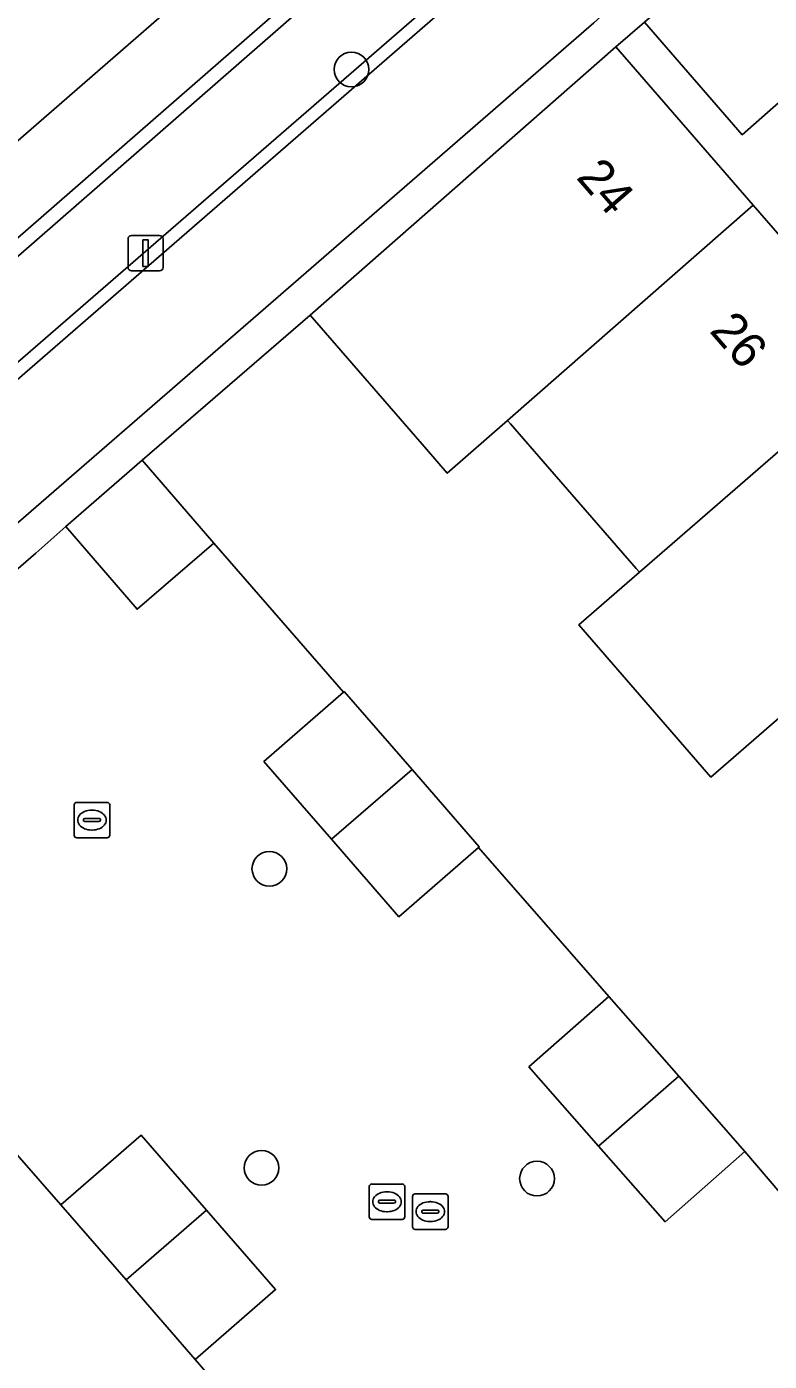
# Model space of a CAD drawing. Extents: x 155887 to 156869, y 383880 to 384678.
# Drawn here: x 156631.48 to 156652.41, y 384373.73 to 384411.31 of the extents above; entities that cross this region are included whole.
import ezdxf

# ---------------------------------------------------------------- set-up
doc = ezdxf.new("R2010")
doc.units = 0
for name, color, linetype in [('IMGEO_Boom', 7, 'Continuous'), ('IMGEO_Erf', 7, 'Continuous'), ('IMGEO_Fietspad_gesloten', 7, 'Continuous'), ('IMGEO_Greppel_droge_sloot', 7, 'Continuous'), ('IMGEO_Groenvoorziening', 7, 'Continuous'), ('IMGEO_Haag', 7, 'Continuous'), ('IMGEO_Kolk', 7, 'Continuous'), ('IMGEO_Lichtmast', 7, 'Continuous'), ('IMGEO_Muur', 7, 'Continuous'), ('IMGEO_Pand', 7, 'Continuous'), ('IMGEO_Pand_nummerreeks', 7, 'Continuous'), ('IMGEO_Rijbaan_lokaal_open', 7, 'Continuous'), ('IMGEO_Rioolput', 7, 'Continuous'), ('IMGEO_Voetpad_gesloten', 7, 'Continuous'), ('IMGEO_Voetpad_open', 7, 'Continuous')]:
    doc.layers.add(name, color=color, linetype=linetype)

msp = doc.modelspace()

# ---------------------------------------------------------------- linework, layer by layer
at = {"layer": 'IMGEO_Boom'}
for centre in [(156640.631, 384410.103), (156638.319, 384387.596), (156638.1, 384379.175), (156645.861, 384378.872)]:
    msp.add_circle(centre, 0.489, dxfattribs=at)
at = {"layer": 'IMGEO_Erf'}
for points in [[(156652.468, 384391.658), (156650.76, 384390.18), (156647.038, 384394.464), (156648.747, 384395.945), (156648.656, 384396.049), (156646.157, 384398.928), (156645.116, 384400.127), (156645.033, 384400.223), (156643.333, 384398.733), (156642.747, 384399.408), (156639.468, 384403.182), (156634.739, 384399.099), (156636.752, 384396.769), (156640.407, 384392.57), (156640.427, 384392.587), (156642.339, 384390.391), (156644.233, 384388.215), (156644.213, 384388.198), (156647.887, 384383.998), (156649.859, 384381.755), (156651.721, 384379.637), (156655.33, 384375.399)], [(156639.775, 384369.677), (156636.232, 384373.777), (156634.282, 384376.018), (156632.444, 384378.131), (156628.745, 384382.356), (156626.717, 384384.687), (156624.927, 384386.746), (156624.934, 384386.752), (156623.034, 384388.948), (156623.028, 384388.943), (156617.13, 384383.84), (156620.408, 384380.065), (156620.894, 384379.505), (156624.635, 384375.195), (156628.376, 384370.886)]]:
    msp.add_lwpolyline(points, dxfattribs=at)
at = {"layer": 'IMGEO_Fietspad_gesloten'}
for points in [[(156648.55, 384416.417), (156603.807, 384377.588), (156601.828, 384375.893), (156557.079, 384337.043), (156554.933, 384335.268), (156551.774, 384332.513), (156513.461, 384299.101), (156507.808, 384294.187), (156504.978, 384291.727), (156500, 384287.4), (156473.684, 384264.525)], [(156558.966, 384334.66), (156561.392, 384336.777), (156562.189, 384337.469), (156600.633, 384370.82), (156601.427, 384371.495), (156603.862, 384373.612), (156605.833, 384375.304), (156608.293, 384377.417), (156609.06, 384378.112), (156647.459, 384411.414)]]:
    msp.add_lwpolyline(points, dxfattribs=at)
at = {"layer": 'IMGEO_Greppel_droge_sloot'}
msp.add_lwpolyline([(156606.571, 384380.499), (156645.156, 384413.932), (156643.668, 384415.697), (156605.228, 384382.164)], close=True, dxfattribs=at)
at = {"layer": 'IMGEO_Groenvoorziening'}
for points in [[(156626.631, 384404.101), (156645.359, 384420.378), (156641.983, 384424.198), (156623.254, 384407.928)], [(156645.156, 384413.932), (156606.571, 384380.499), (156605.228, 384382.164), (156643.668, 384415.697)], [(156631.737, 384396.479), (156632.581, 384397.235), (156634.739, 384399.099), (156639.468, 384403.182), (156648.082, 384410.742), (156648.886, 384411.439), (156651.258, 384413.495), (156650.627, 384414.2), (156648.273, 384412.157), (156647.459, 384411.414), (156609.06, 384378.112), (156608.293, 384377.417), (156605.833, 384375.304), (156606.461, 384374.583), (156608.916, 384376.712), (156609.692, 384377.385), (156617.13, 384383.84), (156623.028, 384388.943), (156623.034, 384388.948)], [(156651.258, 384413.495), (156648.886, 384411.439), (156651.646, 384408.264), (156654.015, 384410.359)]]:
    msp.add_lwpolyline(points, close=True, dxfattribs=at)
for points in [[(156646.409, 384418.594), (156602.253, 384380.125)], [(156602.136, 384379.64), (156603.807, 384377.588), (156648.55, 384416.417)]]:
    msp.add_lwpolyline(points, dxfattribs=at)
at = {"layer": 'IMGEO_Haag'}
msp.add_lwpolyline([(156631.737, 384396.479), (156632.581, 384397.235), (156634.739, 384399.099), (156639.468, 384403.182), (156648.082, 384410.742), (156648.886, 384411.439), (156651.258, 384413.495), (156650.627, 384414.2), (156648.273, 384412.157), (156647.459, 384411.414), (156609.06, 384378.112), (156608.293, 384377.417), (156605.833, 384375.304), (156606.461, 384374.583), (156608.916, 384376.712), (156609.692, 384377.385), (156617.13, 384383.84), (156623.028, 384388.943), (156623.034, 384388.948)], close=True, dxfattribs=at)
at = {"layer": 'IMGEO_Kolk'}
for p, q in [((156632.819, 384388.541), (156632.819, 384389.393)), ((156632.894, 384389.467), (156633.746, 384389.467)), ((156633.307, 384389.247), (156633.332, 384389.247)), ((156633.82, 384389.393), (156633.82, 384388.541)), ((156633.078, 384388.961), (156633.078, 384388.973)), ((156633.516, 384388.924), (156633.118, 384388.924)), ((156633.121, 384389.01), (156633.519, 384389.01)), ((156633.562, 384388.973), (156633.562, 384388.961)), ((156633.746, 384388.467), (156632.894, 384388.467)), ((156633.33, 384388.687), (156633.305, 384388.687)), ((156642.353, 384377.517), (156642.353, 384378.369)), ((156642.428, 384378.443), (156643.28, 384378.443)), ((156643.354, 384378.369), (156643.354, 384377.517)), ((156642.612, 384377.937), (156642.612, 384377.949)), ((156642.655, 384377.986), (156643.053, 384377.986)), ((156642.841, 384378.223), (156642.866, 384378.223)), ((156643.096, 384377.949), (156643.096, 384377.937)), ((156643.05, 384377.9), (156642.652, 384377.9)), ((156642.864, 384377.663), (156642.839, 384377.663)), ((156643.28, 384377.443), (156642.428, 384377.443))]:
    msp.add_line(p, q, dxfattribs=at)
for points in [[(156632.819, 384388.541), (156632.819, 384389.393)], [(156632.894, 384389.467), (156633.746, 384389.467)], [(156633.82, 384389.393), (156633.82, 384388.541)], [(156633.746, 384388.467), (156632.894, 384388.467)], [(156642.353, 384377.517), (156642.353, 384378.369)], [(156642.428, 384378.443), (156643.28, 384378.443)], [(156643.354, 384378.369), (156643.354, 384377.517)], [(156643.28, 384377.443), (156642.428, 384377.443)]]:
    msp.add_lwpolyline(points, dxfattribs=at)
for centre, radius, start, end in [((156632.896, 384389.391), 0.0765, 91.552, 178.448), ((156632.896, 384389.391), 0.0765, 91.552, 178.448), ((156633.744, 384389.391), 0.0765, 1.552, 88.448), ((156633.744, 384389.391), 0.0765, 1.552, 88.448), ((156633.118, 384388.97), 0.0403, 85.8775, 175.7526), ((156633.115, 384388.96), 0.0366, 178.938, 274.7102), ((156633.519, 384388.967), 0.043, 264.8664, 352.4533), ((156633.523, 384388.972), 0.0386, 1.7309, 96.639), ((156632.896, 384388.543), 0.0765, 181.552, 268.448), ((156632.896, 384388.543), 0.0765, 181.552, 268.448), ((156633.744, 384388.543), 0.0765, 271.552, 358.448), ((156633.744, 384388.543), 0.0765, 271.552, 358.448), ((156642.43, 384378.367), 0.0765, 91.552, 178.448), ((156642.43, 384378.367), 0.0765, 91.552, 178.448), ((156643.278, 384378.367), 0.0765, 1.552, 88.448), ((156643.278, 384378.367), 0.0765, 1.552, 88.448), ((156642.652, 384377.946), 0.0403, 85.8775, 175.7526), ((156642.649, 384377.936), 0.0366, 178.938, 274.7102), ((156643.053, 384377.943), 0.043, 264.8664, 352.4533), ((156643.057, 384377.948), 0.0386, 1.7309, 96.639), ((156642.43, 384377.519), 0.0765, 181.552, 268.448), ((156642.43, 384377.519), 0.0765, 181.552, 268.448), ((156643.278, 384377.519), 0.0765, 271.552, 358.448), ((156643.278, 384377.519), 0.0765, 271.552, 358.448)]:
    msp.add_arc(centre, radius, start, end, dxfattribs=at)
for centre, major_axis, ratio, start_param, end_param in [((156633.306, 384388.967), (-0.387, 0.002), 0.722429, 4.712389, 7.853982), ((156633.331, 384388.967), (-0.39, 0.002), 0.717154, 1.570796, 4.712389), ((156642.84, 384377.943), (-0.387, 0.002), 0.722429, 4.712389, 7.853982), ((156642.865, 384377.943), (-0.39, 0.002), 0.717154, 1.570796, 4.712389)]:
    msp.add_ellipse(centre, major_axis=major_axis, ratio=ratio, start_param=start_param, end_param=end_param, dxfattribs=at)
at = {"layer": 'IMGEO_Lichtmast'}
for p, q in [((156634.437, 384405.431), (156635.227, 384405.431)), ((156635.227, 384405.431), (156634.437, 384405.431)), ((156634.337, 384404.531), (156634.337, 384405.331)), ((156634.337, 384405.331), (156634.337, 384404.531)), ((156635.327, 384405.331), (156635.327, 384404.531)), ((156635.327, 384404.531), (156635.327, 384405.331)), ((156635.227, 384404.431), (156634.437, 384404.431)), ((156634.437, 384404.431), (156635.227, 384404.431))]:
    msp.add_line(p, q, dxfattribs=at)
msp.add_lwpolyline([(156634.757, 384405.306), (156634.907, 384405.306), (156634.907, 384404.556), (156634.757, 384404.556), (156634.757, 384405.306)], dxfattribs=at)
for centre, start, end in [((156634.437, 384405.331), 90, 180), ((156634.437, 384405.331), 90, 180), ((156635.227, 384405.331), 0, 90), ((156635.227, 384405.331), 360, 90), ((156634.437, 384404.531), 180, 270), ((156634.437, 384404.531), 180, 270), ((156635.227, 384404.531), 270, 0), ((156635.227, 384404.531), 270, 0)]:
    msp.add_arc(centre, 0.1, start, end, dxfattribs=at)
at = {"layer": 'IMGEO_Muur'}
msp.add_lwpolyline([(156634.739, 384399.099), (156639.468, 384403.182)], dxfattribs=at)
at = {"layer": 'IMGEO_Pand'}
for points in [[(156651.952, 384406.287), (156648.082, 384410.742), (156639.468, 384403.182), (156642.747, 384399.408), (156643.333, 384398.733), (156645.033, 384400.223)], [(156655.7, 384401.971), (156651.952, 384406.287), (156645.033, 384400.223), (156645.116, 384400.127), (156646.157, 384398.928), (156648.656, 384396.049), (156648.747, 384395.945)], [(156659.428, 384397.678), (156655.7, 384401.971), (156648.747, 384395.945), (156647.038, 384394.464), (156650.76, 384390.18), (156652.468, 384391.658)], [(156634.739, 384399.099), (156632.581, 384397.235), (156634.594, 384394.905), (156636.752, 384396.769)], [(156640.427, 384392.587), (156640.407, 384392.57), (156638.164, 384390.617), (156640.071, 384388.426), (156642.339, 384390.391)], [(156642.339, 384390.391), (156640.071, 384388.426), (156641.97, 384386.245), (156644.213, 384388.198), (156644.233, 384388.215)], [(156647.598, 384379.783), (156649.859, 384381.755), (156647.887, 384383.998), (156645.634, 384382.017)], [(156647.598, 384379.783), (156649.468, 384377.656), (156651.721, 384379.637), (156649.859, 384381.755)], [(156636.547, 384377.985), (156634.707, 384380.1), (156632.444, 384378.131), (156634.282, 384376.018)], [(156636.547, 384377.985), (156634.282, 384376.018), (156636.232, 384373.777), (156638.495, 384375.746)]]:
    msp.add_lwpolyline(points, close=True, dxfattribs=at)
at = {"layer": 'IMGEO_Rijbaan_lokaal_open'}
for points in [[(156655.33, 384375.399), (156651.721, 384379.637), (156649.468, 384377.656), (156647.598, 384379.783), (156645.634, 384382.017), (156647.887, 384383.998), (156644.213, 384388.198), (156641.97, 384386.245), (156640.071, 384388.426), (156638.164, 384390.617), (156640.407, 384392.57), (156636.752, 384396.769), (156634.594, 384394.905), (156632.581, 384397.235), (156631.737, 384396.479), (156623.034, 384388.948)], [(156628.745, 384382.356), (156632.444, 384378.131), (156634.707, 384380.1), (156636.547, 384377.985), (156638.495, 384375.746), (156636.232, 384373.777), (156639.775, 384369.677)]]:
    msp.add_lwpolyline(points, dxfattribs=at)
at = {"layer": 'IMGEO_Rioolput'}
for p, q in [((156641.209, 384378.72), (156642.061, 384378.72)), ((156641.134, 384377.794), (156641.134, 384378.646)), ((156641.622, 384378.5), (156641.647, 384378.5)), ((156642.135, 384378.646), (156642.135, 384377.794)), ((156641.393, 384378.214), (156641.393, 384378.226)), ((156641.831, 384378.177), (156641.433, 384378.177)), ((156641.436, 384378.263), (156641.834, 384378.263)), ((156641.645, 384377.94), (156641.62, 384377.94)), ((156641.877, 384378.226), (156641.877, 384378.214)), ((156642.061, 384377.72), (156641.209, 384377.72))]:
    msp.add_line(p, q, dxfattribs=at)
for points in [[(156641.209, 384378.72), (156642.061, 384378.72)], [(156641.134, 384377.794), (156641.134, 384378.646)], [(156642.135, 384378.646), (156642.135, 384377.794)], [(156642.061, 384377.72), (156641.209, 384377.72)]]:
    msp.add_lwpolyline(points, dxfattribs=at)
for centre, radius, start, end in [((156641.211, 384378.644), 0.0765, 91.552, 178.448), ((156641.211, 384378.644), 0.0765, 91.552, 178.448), ((156642.059, 384378.644), 0.0765, 1.552, 88.448), ((156642.059, 384378.644), 0.0765, 1.552, 88.448), ((156641.433, 384378.223), 0.0403, 85.8775, 175.7526), ((156641.43, 384378.213), 0.0366, 178.938, 274.7102), ((156641.834, 384378.22), 0.043, 264.8664, 352.4533), ((156641.838, 384378.225), 0.0386, 1.7309, 96.639), ((156641.211, 384377.796), 0.0765, 181.552, 268.448), ((156641.211, 384377.796), 0.0765, 181.552, 268.448), ((156642.059, 384377.796), 0.0765, 271.552, 358.448), ((156642.059, 384377.796), 0.0765, 271.552, 358.448)]:
    msp.add_arc(centre, radius, start, end, dxfattribs=at)
for centre, major_axis, ratio, start_param, end_param in [((156641.621, 384378.22), (-0.387, 0.002), 0.722429, 4.712389, 7.853982), ((156641.646, 384378.22), (-0.39, 0.002), 0.717154, 1.570796, 4.712389)]:
    msp.add_ellipse(centre, major_axis=major_axis, ratio=ratio, start_param=start_param, end_param=end_param, dxfattribs=at)
at = {"layer": 'IMGEO_Voetpad_gesloten'}
msp.add_lwpolyline([(156645.359, 384420.378), (156626.631, 384404.101), (156625.693, 384403.286), (156600.546, 384381.431), (156598.543, 384379.697), (156579.802, 384363.427), (156578.944, 384362.682), (156553.763, 384340.821), (156551.693, 384339.037), (156548.518, 384336.271), (156532.232, 384322.082), (156531.31, 384321.278), (156510.173, 384302.862), (156511.511, 384301.331), (156549.833, 384334.752), (156552.702, 384337.254), (156555.433, 384339.564), (156555.463, 384339.578), (156599.719, 384377.942), (156602.187, 384380.108), (156602.253, 384380.125), (156646.409, 384418.594)], dxfattribs=at)
at = {"layer": 'IMGEO_Voetpad_open'}
msp.add_lwpolyline([(156651.258, 384413.495), (156654.015, 384410.359), (156651.646, 384408.264), (156648.886, 384411.439), (156648.082, 384410.742), (156651.952, 384406.287), (156655.7, 384401.971), (156659.428, 384397.678), (156663.171, 384393.369), (156666.9, 384389.076), (156670.634, 384384.776), (156674.377, 384380.467), (156678.112, 384376.166), (156681.79, 384371.932), (156682.77, 384370.768), (156685.713, 384367.396), (156686.527, 384368.088), (156683.58, 384371.484), (156685.951, 384373.543), (156688.876, 384370.153), (156690.853, 384371.853), (156687.89, 384375.26), (156690.358, 384377.378)], dxfattribs=at)

# ---------------------------------------------------------------- texts
at = {"layer": 'IMGEO_Pand_nummerreeks'}
for s, p in [('24', (156646.941, 384407.053)), ('26', (156650.695, 384402.731))]:
    msp.add_text(s, height=1, rotation=310.9777, dxfattribs=at).set_placement(p)

doc.saveas('drawing.dxf')
